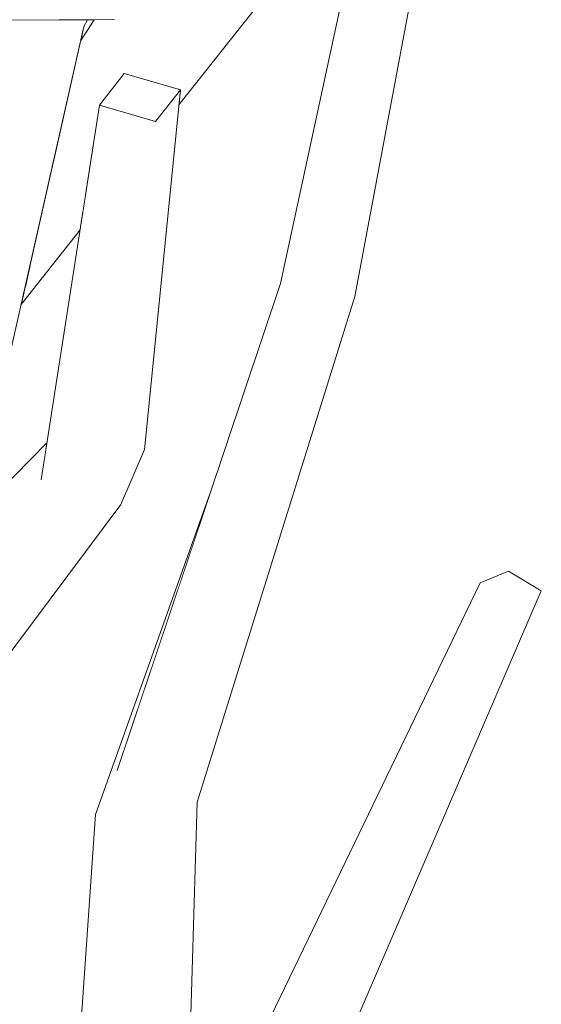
# Model space of a CAD drawing. Extents: x -289599 to -184549, y 66678 to 295474.
# Tile 438 of 656: x -261496 to -261462, y 72092 to 72155. Entities that reach past the tile are written whole.
import ezdxf

# ---------------------------------------------------------------- set-up
doc = ezdxf.new("R2010")
doc.units = 0
doc.header["$MEASUREMENT"] = 0
doc.linetypes.add('Wipeout_Contour', pattern=[1000, 0, -1000])
doc.layers.add('arch drzewa', color=8, linetype='Continuous')
doc.layers.add('arch drzewa_Nr_Pióra__4', color=8, linetype='Continuous', lineweight=9)

msp = doc.modelspace()

# ---------------------------------------------------------------- wipeouts: each hides what was drawn before it
at = {"color": 254, "linetype": 'Wipeout_Contour', "lineweight": 0, "ltscale": 1273962.533253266}
msp.add_wipeout([(-261496.826, 72154.663), (-261500.626, 72121.292), (-261498.643, 72123.312), (-261491.506, 72154.875)], dxfattribs=at).dxf.layer = 'arch drzewa'
at = {"color": 254, "linetype": 'Wipeout_Contour', "lineweight": 0, "ltscale": 955445.116501}
msp.add_wipeout([(-261487.617, 72127.733), (-261485.311, 72150.822), (-261486.902, 72148.787)], dxfattribs=at).dxf.layer = 'arch drzewa'
at = {"color": 254, "linetype": 'Wipeout_Contour', "lineweight": 0, "ltscale": 955426.646356}
msp.add_wipeout([(-261497.708, 72093.913), (-261494.319, 72055.645), (-261495.74, 72094.527)], dxfattribs=at).dxf.layer = 'arch drzewa'

# ---------------------------------------------------------------- next in the draw order: wipeouts: each hides what was drawn before it
at = {"color": 254, "linetype": 'Wipeout_Contour', "lineweight": 0, "ltscale": 955468.986741}
msp.add_wipeout([(-261491.506, 72154.875), (-261491.264, 72155.309), (-261491.301, 72155.309)], dxfattribs=at).dxf.layer = 'arch drzewa'
at = {"color": 254, "linetype": 'Wipeout_Contour', "lineweight": 0, "ltscale": 955453.560507}
msp.add_wipeout([(-261503.519, 72104.964), (-261489.13, 72124.202), (-261494.25, 72125.797)], dxfattribs=at).dxf.layer = 'arch drzewa'
at = {"color": 254, "linetype": 'Wipeout_Contour', "lineweight": 0, "ltscale": 1273901.423651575}
msp.add_wipeout([(-261499.777, 72093.266), (-261498.637, 72056.03), (-261494.319, 72055.645), (-261497.708, 72093.913)], dxfattribs=at).dxf.layer = 'arch drzewa'

# ---------------------------------------------------------------- next in the draw order: wipeouts: each hides what was drawn before it
at = {"color": 254, "linetype": 'Wipeout_Contour', "lineweight": 0, "ltscale": 1273968.333062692}
msp.add_wipeout([(-261496.826, 72154.663), (-261491.506, 72154.875), (-261491.301, 72155.309), (-261496.461, 72155.288)], dxfattribs=at).dxf.layer = 'arch drzewa'
at = {"color": 254, "linetype": 'Wipeout_Contour', "lineweight": 0, "ltscale": 955442.325401}
msp.add_wipeout([(-261486.902, 72148.787), (-261489.13, 72124.202), (-261487.617, 72127.733)], dxfattribs=at).dxf.layer = 'arch drzewa'
at = {"color": 254, "linetype": 'Wipeout_Contour', "lineweight": 0, "ltscale": 2229445.687112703}
msp.add_wipeout([(-261494.25, 72125.797), (-261510.991, 72106.312), (-261509.488, 72106.041), (-261509.256, 72106.52), (-261509.217, 72106.474), (-261508.4, 72105.845), (-261503.519, 72104.964)], dxfattribs=at).dxf.layer = 'arch drzewa'
at = {"color": 254, "linetype": 'Wipeout_Contour', "lineweight": 0, "ltscale": 955416.699581}
msp.add_wipeout([(-261491.026, 72058.852), (-261489.371, 72107.143), (-261490.756, 72104.32)], dxfattribs=at).dxf.layer = 'arch drzewa'

# ---------------------------------------------------------------- next in the draw order: wipeouts: each hides what was drawn before it
at = {"color": 254, "linetype": 'Wipeout_Contour', "lineweight": 0, "ltscale": 3184924.115086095}
msp.add_wipeout([(-261495.931, 72191.904), (-261496.657, 72155.287), (-261489.546, 72155.316), (-261489.953, 72157.653), (-261490.396, 72156.861), (-261490.548, 72156.896), (-261495.527, 72156.891), (-261495.123, 72157.583), (-261492.582, 72162.32), (-261491.176, 72164.66)], dxfattribs=at).dxf.layer = 'arch drzewa'
at = {"color": 254, "linetype": 'Wipeout_Contour', "lineweight": 0, "ltscale": 955450.56311}
msp.add_wipeout([(-261489.13, 72124.202), (-261486.902, 72148.787), (-261490.506, 72149.828)], dxfattribs=at).dxf.layer = 'arch drzewa'
at = {"color": 254, "linetype": 'Wipeout_Contour', "lineweight": 0, "ltscale": 955467.009831}
msp.add_wipeout([(-261493.936, 72127.816), (-261510.991, 72106.312), (-261494.25, 72125.797)], dxfattribs=at).dxf.layer = 'arch drzewa'
at = {"color": 254, "linetype": 'Wipeout_Contour', "lineweight": 0, "ltscale": 1910803.346603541}
msp.add_wipeout([(-261489.371, 72107.143), (-261487.262, 72077.619), (-261486.613, 72077.659), (-261486.177, 72076.852), (-261485.487, 72062.811), (-261484.233, 72105.117)], dxfattribs=at).dxf.layer = 'arch drzewa'
at = {"color": 254, "linetype": 'Wipeout_Contour', "lineweight": 0, "ltscale": 2547742.914606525}
msp.add_wipeout([(-261494.202, 72055.145), (-261491.026, 72058.852), (-261490.756, 72104.32), (-261493.991, 72058.153), (-261493.399, 72059.575), (-261492.142, 72058.289), (-261493.246, 72056.302), (-261494.033, 72057.552)], dxfattribs=at).dxf.layer = 'arch drzewa'

# ---------------------------------------------------------------- next in the draw order: wipeouts: each hides what was drawn before it
at = {"color": 254, "linetype": 'Wipeout_Contour', "lineweight": 0, "ltscale": 1273957.562824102}
msp.add_wipeout([(-261491.506, 72154.875), (-261491.708, 72153.982), (-261490.845, 72155.311), (-261491.264, 72155.309)], dxfattribs=at).dxf.layer = 'arch drzewa'
at = {"color": 254, "linetype": 'Wipeout_Contour', "lineweight": 0, "ltscale": 2547940.520796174}
msp.add_wipeout([(-261510.143, 72111.6), (-261510.991, 72106.312), (-261493.936, 72127.816), (-261493.882, 72128.161), (-261506.302, 72115.511), (-261507.681, 72112.564), (-261507.315, 72113.981), (-261507.255, 72114.541)], dxfattribs=at).dxf.layer = 'arch drzewa'
at = {"color": 254, "linetype": 'Wipeout_Contour', "lineweight": 0, "ltscale": 2866191.879249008}
msp.add_wipeout([(-261491.026, 72058.852), (-261489.065, 72057.696), (-261489.067, 72058.382), (-261489.599, 72058.968), (-261489.07, 72059.573), (-261489.081, 72063.096), (-261489.558, 72077.476), (-261487.262, 72077.619), (-261489.371, 72107.143)], dxfattribs=at).dxf.layer = 'arch drzewa'

# ---------------------------------------------------------------- next in the draw order: wipeouts: each hides what was drawn before it
at = {"color": 254, "linetype": 'Wipeout_Contour', "lineweight": 0, "ltscale": 955452.04438}
msp.add_wipeout([(-261490.506, 72149.828), (-261494.25, 72125.797), (-261489.13, 72124.202)], dxfattribs=at).dxf.layer = 'arch drzewa'

# ---------------------------------------------------------------- next in the draw order: linework, layer by layer
at = {"layer": 'arch drzewa_Nr_Pióra__4', "linetype": 'Continuous'}
msp.add_line((-261506.357, 72115.456), (-261493.882, 72128.161), dxfattribs=at)

# ---------------------------------------------------------------- next in the draw order: wipeouts: each hides what was drawn before it
at = {"color": 254, "linetype": 'Wipeout_Contour', "lineweight": 0, "ltscale": 1273939.838107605}
msp.add_wipeout([(-261488.915, 72151.862), (-261490.506, 72149.828), (-261486.902, 72148.787), (-261485.311, 72150.822)], dxfattribs=at).dxf.layer = 'arch drzewa'
at = {"color": 254, "linetype": 'Wipeout_Contour', "lineweight": 0, "ltscale": 955425.658257}
msp.add_wipeout([(-261490.756, 72104.32), (-261489.371, 72107.143), (-261483.416, 72124.898)], dxfattribs=at).dxf.layer = 'arch drzewa'

# ---------------------------------------------------------------- next in the draw order: linework, layer by layer
at = {"layer": 'arch drzewa_Nr_Pióra__4', "linetype": 'Continuous'}
msp.add_line((-261493.991, 72058.153), (-261490.756, 72104.32), dxfattribs=at)

# ---------------------------------------------------------------- next in the draw order: wipeouts: each hides what was drawn before it
at = {"color": 254, "linetype": 'Wipeout_Contour', "lineweight": 0, "ltscale": 955411.897876}
msp.add_wipeout([(-261484.233, 72105.117), (-261474.114, 72137.547), (-261478.888, 72138.398)], dxfattribs=at).dxf.layer = 'arch drzewa'

# ---------------------------------------------------------------- next in the draw order: wipeouts: each hides what was drawn before it
at = {"color": 254, "linetype": 'Wipeout_Contour', "lineweight": 0, "ltscale": 955412.491508}
msp.add_wipeout([(-261474.114, 72137.547), (-261469.492, 72162.186), (-261473.581, 72162.947)], dxfattribs=at).dxf.layer = 'arch drzewa'
at = {"color": 254, "linetype": 'Wipeout_Contour', "lineweight": 0, "ltscale": 955418.804718}
msp.add_wipeout([(-261478.888, 72138.398), (-261489.371, 72107.143), (-261484.233, 72105.117)], dxfattribs=at).dxf.layer = 'arch drzewa'

# ---------------------------------------------------------------- next in the draw order: linework, layer by layer
at = {"layer": 'arch drzewa_Nr_Pióra__4', "linetype": 'Continuous'}
for p in [(-261487.617, 72127.733), (-261503.519, 72104.964)]:
    msp.add_line(p, (-261489.13, 72124.202), dxfattribs=at)

# ---------------------------------------------------------------- next in the draw order: wipeouts: each hides what was drawn before it
at = {"color": 254, "linetype": 'Wipeout_Contour', "lineweight": 0, "ltscale": 1910833.412732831}
msp.add_wipeout([(-261473.581, 72162.947), (-261478.888, 72138.398), (-261478.617, 72138.35), (-261478.55, 72138.54), (-261478.615, 72138.35), (-261474.114, 72137.547)], dxfattribs=at).dxf.layer = 'arch drzewa'
at = {"color": 254, "linetype": 'Wipeout_Contour', "lineweight": 0, "ltscale": 955372.245628}
msp.add_wipeout([(-261480.726, 72083.33), (-261464.256, 72119.922), (-261466.074, 72119.181)], dxfattribs=at).dxf.layer = 'arch drzewa'

# ---------------------------------------------------------------- next in the draw order: wipeouts: each hides what was drawn before it
at = {"color": 254, "linetype": 'Wipeout_Contour', "lineweight": 0, "ltscale": 3184819.067434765}
msp.add_wipeout([(-261494.996, 72139.442), (-261491.405, 72144.061), (-261490.506, 72149.828), (-261488.915, 72151.862), (-261485.996, 72151.02), (-261465.849, 72176.936), (-261469.576, 72177.563), (-261470.508, 72178.145), (-261474.11, 72176.956), (-261493.497, 72146.071)], dxfattribs=at).dxf.layer = 'arch drzewa'
at = {"color": 254, "linetype": 'Wipeout_Contour', "lineweight": 0, "ltscale": 955381.042531}
msp.add_wipeout([(-261466.074, 72119.181), (-261484.102, 72081.892), (-261480.726, 72083.33)], dxfattribs=at).dxf.layer = 'arch drzewa'

# ---------------------------------------------------------------- next in the draw order: linework, layer by layer
at = {"layer": 'arch drzewa_Nr_Pióra__4', "linetype": 'Continuous'}
for p, q in [((-261490.756, 72104.32), (-261483.416, 72124.898)), ((-261485.487, 72062.811), (-261484.233, 72105.117))]:
    msp.add_line(p, q, dxfattribs=at)

# ---------------------------------------------------------------- next in the draw order: wipeouts: each hides what was drawn before it
at = {"color": 254, "linetype": 'Wipeout_Contour', "lineweight": 0, "ltscale": 2547885.497027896}
msp.add_wipeout([(-261491.708, 72153.982), (-261493.497, 72146.071), (-261474.11, 72176.956), (-261475.326, 72176.554), (-261483.548, 72166.551), (-261489.598, 72157.231), (-261489.546, 72155.316), (-261490.845, 72155.311)], dxfattribs=at).dxf.layer = 'arch drzewa'
at = {"color": 254, "linetype": 'Wipeout_Contour', "lineweight": 0, "ltscale": 1273951.328471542}
msp.add_wipeout([(-261495.537, 72137.049), (-261491.752, 72141.832), (-261491.564, 72143.039), (-261495.294, 72138.125)], dxfattribs=at).dxf.layer = 'arch drzewa'
at = {"color": 254, "linetype": 'Wipeout_Contour', "lineweight": 0, "ltscale": 955365.479764}
msp.add_wipeout([(-261478.435, 72080.893), (-261462.159, 72118.672), (-261464.256, 72119.922)], dxfattribs=at).dxf.layer = 'arch drzewa'

# ---------------------------------------------------------------- next in the draw order: linework, layer by layer
at = {"layer": 'arch drzewa_Nr_Pióra__4', "linetype": 'Continuous'}
for p, q in [((-261489.546, 72155.316), (-261496.657, 72155.287)), ((-261491.708, 72153.982), (-261490.845, 72155.311)), ((-261491.506, 72154.875), (-261491.264, 72155.309)), ((-261490.506, 72149.828), (-261488.915, 72151.862)), ((-261486.902, 72148.787), (-261490.506, 72149.828))]:
    msp.add_line(p, q, dxfattribs=at)

# ---------------------------------------------------------------- next in the draw order: wipeouts: each hides what was drawn before it
at = {"color": 254, "linetype": 'Wipeout_Contour', "lineweight": 0, "ltscale": 2229327.460608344}
msp.add_wipeout([(-261465.883, 72176.877), (-261485.595, 72150.904), (-261485.311, 72150.822), (-261485.408, 72149.849), (-261464.478, 72176.298), (-261465.725, 72175.157), (-261466.415, 72175.588)], dxfattribs=at).dxf.layer = 'arch drzewa'
at = {"color": 254, "linetype": 'Wipeout_Contour', "lineweight": 0, "ltscale": 1273951.662858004}
msp.add_wipeout([(-261494.996, 72139.442), (-261495.294, 72138.125), (-261491.564, 72143.039), (-261491.405, 72144.061)], dxfattribs=at).dxf.layer = 'arch drzewa'
at = {"color": 254, "linetype": 'Wipeout_Contour', "lineweight": 0, "ltscale": 955373.690326}
msp.add_wipeout([(-261464.256, 72119.922), (-261480.726, 72083.33), (-261478.435, 72080.893)], dxfattribs=at).dxf.layer = 'arch drzewa'

# ---------------------------------------------------------------- next in the draw order: linework, layer by layer
at = {"layer": 'arch drzewa_Nr_Pióra__4', "linetype": 'Continuous'}
for p, q in [((-261498.643, 72123.312), (-261491.506, 72154.875)), ((-261494.25, 72125.797), (-261490.506, 72149.828)), ((-261495.537, 72137.049), (-261491.752, 72141.832)), ((-261489.371, 72107.143), (-261478.888, 72138.398)), ((-261484.233, 72105.117), (-261474.114, 72137.547)), ((-261464.256, 72119.922), (-261466.074, 72119.181)), ((-261462.159, 72118.672), (-261464.256, 72119.922)), ((-261484.102, 72081.892), (-261466.074, 72119.181)), ((-261478.435, 72080.893), (-261462.159, 72118.672))]:
    msp.add_line(p, q, dxfattribs=at)

# ---------------------------------------------------------------- next in the draw order: wipeouts: each hides what was drawn before it
at = {"color": 254, "linetype": 'Wipeout_Contour', "lineweight": 0, "ltscale": 955435.515618}
msp.add_wipeout([(-261465.39, 72177.527), (-261485.996, 72151.02), (-261485.595, 72150.904)], dxfattribs=at).dxf.layer = 'arch drzewa'

# ---------------------------------------------------------------- next in the draw order: linework, layer by layer
at = {"layer": 'arch drzewa_Nr_Pióra__4', "linetype": 'Continuous'}
for p, q in [((-261485.408, 72149.849), (-261464.478, 72176.298)), ((-261478.888, 72138.398), (-261473.581, 72162.947)), ((-261474.114, 72137.547), (-261469.492, 72162.186)), ((-261488.915, 72151.862), (-261485.311, 72150.822)), ((-261487.617, 72127.733), (-261485.311, 72150.822)), ((-261485.311, 72150.822), (-261486.902, 72148.787))]:
    msp.add_line(p, q, dxfattribs=at)

doc.saveas('drawing.dxf')
